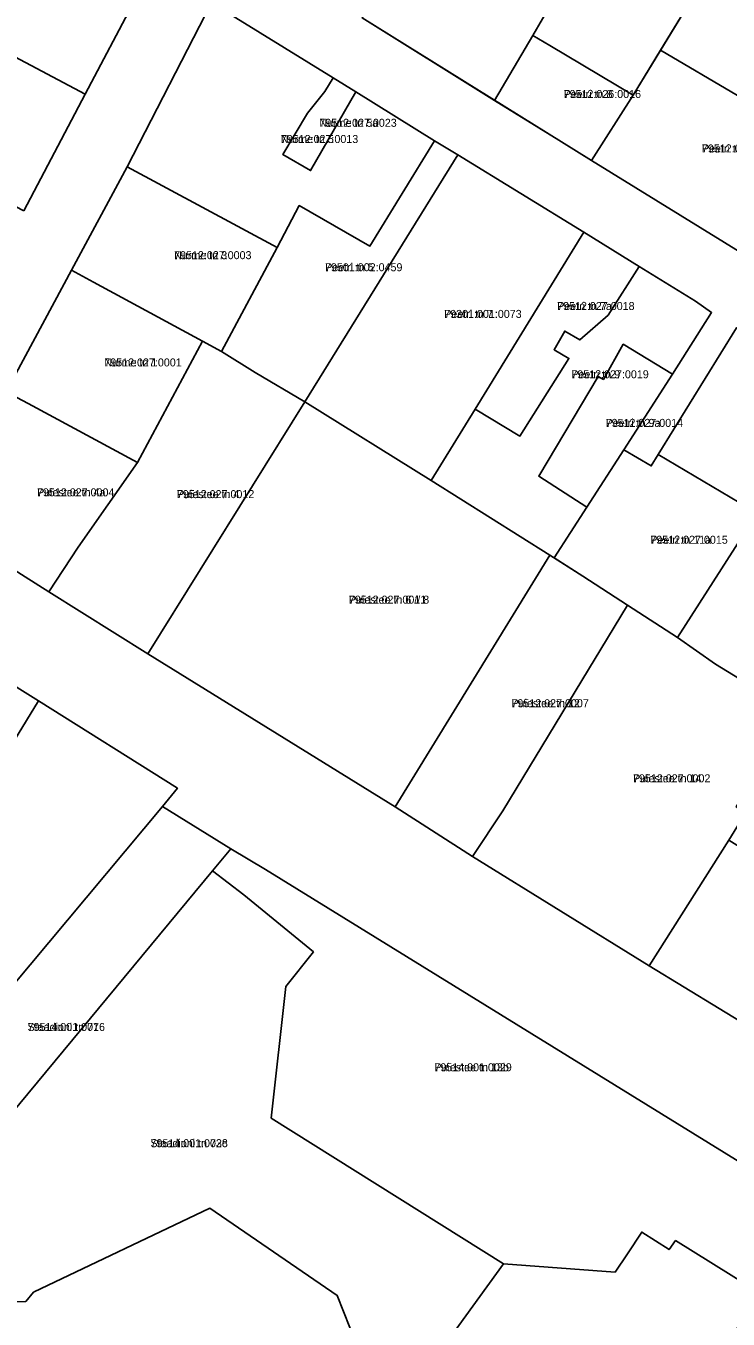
# Model space of a CAD drawing. Extents: x 643847 to 663718, y 6468443 to 6482775.
# Drawn here: x 658911.8 to 659043.4, y 6475635 to 6475877.3 of the extents above; entities that cross this region are included whole.
import ezdxf

# ---------------------------------------------------------------- set-up
doc = ezdxf.new("R2010")
doc.units = 0
for name, color, linetype in [('L_AADRESS', 7, 'Continuous'), ('PIIR', 7, 'Continuous'), ('TUNNUS', 7, 'Continuous')]:
    doc.layers.add(name, color=color, linetype=linetype)

msp = doc.modelspace()

# ---------------------------------------------------------------- linework, layer by layer
at = {"layer": 'PIIR'}
for points in [[(658911.4, 6475842.67), (658922.91, 6475864.55), (658932.22, 6475882.19), (658934.55, 6475886.61), (658946.83, 6475909.87), (658961.14, 6475936.82), (658965.83, 6475945.04), (658983.14, 6475977.75), (658997.98, 6476005.79), (659009.55, 6476027.86), (659015.62, 6476039.55), (659026.34, 6476032.93), (659022.24, 6476025.13), (659007, 6475995.95), (658992.31, 6475968.09), (658985.85, 6475955.74), (658978.15, 6475941.14), (658972.41, 6475930.44), (658963.16, 6475913.68), (658952.12, 6475892.54), (658946.61, 6475881.65), (658930.76, 6475850.91), (658920.33, 6475831.53), (658908.1, 6475808.79)], [(659044.99, 6475820.76), (659030.28, 6475797.01), (659028.98, 6475794.89), (659023.87, 6475797.87), (659032.99, 6475812.05), (659040.29, 6475823.6), (659037.26, 6475825.74), (659026.74, 6475832.27), (659016.34, 6475838.66), (658992.73, 6475853.19), (658988.4, 6475855.83), (658973.62, 6475865), (658969.41, 6475867.6), (658946.61, 6475881.65)], [(658974.82, 6475878.82), (659017.81, 6475852.12), (659046.44, 6475834.45)], [(659113.33, 6475628.03), (659086.82, 6475644.63), (659075.86, 6475651.48), (659060.27, 6475655.31), (658956.7, 6475719.26), (658950.24, 6475723.12), (658937.41, 6475731.05), (658940.2, 6475734.47), (658914.14, 6475750.84), (658891.58, 6475764.95), (658895.06, 6475784.57), (658916.13, 6475771.29), (658934.64, 6475759.65), (658981.03, 6475730.99), (658995.52, 6475721.65), (659028.58, 6475701.19), (659048.3, 6475689.19), (659059.06, 6475682.39), (659073.04, 6475673.56), (659085.68, 6475665.57), (659090.56, 6475662.58), (659110.36, 6475650.45), (659133.6, 6475635.8), (659156.78, 6475621.28)]]:
    msp.add_lwpolyline(points, dxfattribs=at)
for points in [[(659023.72, 6475902.62), (659042.83, 6475892.65), (659025.6, 6475864.36), (659009.97, 6475873.69), (659006.81, 6475875.51), (659008.59, 6475878.64), (659013.29, 6475886.75), (659020.11, 6475896.28)], [(658999.63, 6475863.37), (658974.82, 6475878.82), (658986.73, 6475900.56), (658996.33, 6475895.28), (659007.11, 6475889.41), (659013.29, 6475886.75), (659008.59, 6475878.64), (659006.81, 6475875.51)], [(658922.91, 6475864.55), (658895.46, 6475879.08), (658904.7, 6475896.82), (658932.22, 6475882.19)], [(659042.83, 6475892.65), (659071.86, 6475875.87), (659061.75, 6475859.39), (659059.55, 6475855.81), (659030.72, 6475872.78)], [(658911.4, 6475842.67), (658889.82, 6475853.84), (658884.22, 6475857.17), (658885.78, 6475858.92), (658860.68, 6475876.82), (658872.41, 6475891.3), (658895.46, 6475879.08), (658922.91, 6475864.55)], [(658946.61, 6475881.65), (658969.41, 6475867.6), (658967.82, 6475865.02), (658964.55, 6475860.98), (658959.97, 6475853.21), (658965.14, 6475850.23), (658973.62, 6475865), (658988.4, 6475855.83), (658976.27, 6475836.08), (658963.04, 6475843.67), (658958.89, 6475835.82), (658930.76, 6475850.91)], [(659006.81, 6475875.51), (659009.97, 6475873.69), (659025.6, 6475864.36), (659017.81, 6475852.12), (659011.7, 6475855.9), (658999.63, 6475863.37)], [(659030.72, 6475872.78), (659059.55, 6475855.81), (659046.44, 6475834.45), (659017.81, 6475852.12), (659025.6, 6475864.36)], [(658969.41, 6475867.6), (658973.62, 6475865), (658965.14, 6475850.23), (658959.97, 6475853.21), (658964.55, 6475860.98), (658967.82, 6475865.02)], [(658976.27, 6475836.08), (658988.4, 6475855.83), (658992.73, 6475853.19), (658964.06, 6475806.9), (658954.8, 6475812.39), (658948.44, 6475816.34), (658958.89, 6475835.82), (658963.04, 6475843.67)], [(658992.73, 6475853.19), (659016.34, 6475838.66), (658995.97, 6475805.48), (658987.75, 6475792.13), (658964.06, 6475806.9)], [(658930.76, 6475850.91), (658958.89, 6475835.82), (658948.44, 6475816.34), (658944.91, 6475818.28), (658924.49, 6475829.29), (658920.33, 6475831.53)], [(659016.34, 6475838.66), (659026.74, 6475832.27), (659020.89, 6475823.11), (659015.61, 6475818.5), (659012.79, 6475820.14), (659010.78, 6475816.65), (659013.57, 6475815.02), (659004.38, 6475800.46), (658995.97, 6475805.48)], [(658920.33, 6475831.53), (658924.49, 6475829.29), (658944.91, 6475818.28), (658932.73, 6475795.51), (658912.24, 6475806.56), (658908.1, 6475808.79)], [(659026.74, 6475832.27), (659037.26, 6475825.74), (659040.29, 6475823.6), (659032.99, 6475812.05), (659023.74, 6475817.67), (659020.04, 6475811.08), (659019.06, 6475811.63), (659007.91, 6475792.93), (659016.93, 6475787.13), (659010.8, 6475777.67), (659010.01, 6475778.18), (658987.75, 6475792.13), (658995.97, 6475805.48), (659004.38, 6475800.46), (659013.57, 6475815.02), (659010.78, 6475816.65), (659012.79, 6475820.14), (659015.61, 6475818.5), (659020.89, 6475823.11)], [(659063.28, 6475809.49), (659052.95, 6475792.73), (659048.83, 6475786.05), (659030.28, 6475797.01), (659044.99, 6475820.76)], [(658916.13, 6475771.29), (658921.62, 6475779.65), (658932.73, 6475795.51), (658944.91, 6475818.28), (658948.44, 6475816.34), (658954.8, 6475812.39), (658964.06, 6475806.9), (658934.64, 6475759.65)], [(659023.74, 6475817.67), (659032.99, 6475812.05), (659023.87, 6475797.87), (659016.93, 6475787.13), (659007.91, 6475792.93), (659019.06, 6475811.63), (659020.04, 6475811.08)], [(658895.06, 6475784.57), (658908.1, 6475808.79), (658912.24, 6475806.56), (658932.73, 6475795.51), (658921.62, 6475779.65), (658916.13, 6475771.29)], [(658934.64, 6475759.65), (658964.06, 6475806.9), (658987.75, 6475792.13), (659010.01, 6475778.18), (658981.03, 6475730.99)], [(659023.87, 6475797.87), (659028.98, 6475794.89), (659030.28, 6475797.01), (659048.83, 6475786.05), (659033.89, 6475762.71), (659024.55, 6475768.76), (659016.16, 6475774.21), (659010.8, 6475777.67), (659016.93, 6475787.13)], [(658859.72, 6475788.65), (658862.06, 6475792.1), (658891.58, 6475764.95), (658914.14, 6475750.84), (658896.64, 6475722.16), (658867.85, 6475739.56), (658860.43, 6475726.92), (658832.17, 6475743.99)], [(659057.33, 6475747.8), (659055.62, 6475748.8), (659041.05, 6475757.73), (659033.89, 6475762.71), (659048.83, 6475786.05), (659072.07, 6475771.02)], [(658981.03, 6475730.99), (659010.01, 6475778.18), (659016.16, 6475774.21), (659024.55, 6475768.76), (659001.19, 6475730.23), (658995.52, 6475721.65)], [(658995.52, 6475721.65), (659001.19, 6475730.23), (659024.55, 6475768.76), (659033.89, 6475762.71), (659041.05, 6475757.73), (659055.62, 6475748.8), (659044.91, 6475730.98), (659046.69, 6475729.91), (659043.55, 6475724.76), (659028.58, 6475701.19)], [(658896.64, 6475722.16), (658914.14, 6475750.84), (658940.2, 6475734.47), (658937.41, 6475731.05), (658916.12, 6475705.58), (658892.2, 6475677.02), (658873.99, 6475655.51), (658863.25, 6475646.67), (658856.45, 6475639.59), (658855.27, 6475637.82), (658838.58, 6475651.49), (658820.72, 6475665.75), (658782.35, 6475696.41), (658817.38, 6475728.68), (658829.5, 6475739.72), (658832.17, 6475743.99), (658860.43, 6475726.92), (658867.85, 6475739.56)], [(658873.99, 6475655.51), (658892.2, 6475677.02), (658916.12, 6475705.58), (658937.41, 6475731.05), (658950.24, 6475723.12), (658946.8, 6475718.98), (658885.94, 6475645.62)], [(659062.96, 6475712.59), (659048.3, 6475689.19), (659028.58, 6475701.19), (659043.55, 6475724.76)], [(658950.24, 6475723.12), (658956.7, 6475719.26), (659060.27, 6475655.31), (659049.53, 6475639.73), (659047.29, 6475641.14), (659033.54, 6475649.7), (659032.34, 6475648.01), (659027.2, 6475651.28), (659024.53, 6475647.24), (659022.21, 6475643.76), (659001.33, 6475645.33), (658957.76, 6475672.65), (658960.5, 6475697.34), (658965.68, 6475703.78), (658952.63, 6475714.5), (658946.8, 6475718.98)], [(658903.68, 6475631.48), (658885.94, 6475645.62), (658946.8, 6475718.98), (658952.63, 6475714.5), (658965.68, 6475703.78), (658960.5, 6475697.34), (658957.76, 6475672.65), (659001.33, 6475645.33), (658979.63, 6475615.41), (658970.14, 6475639.41), (658946.3, 6475655.8), (658913.26, 6475640.04), (658911.78, 6475638.28), (658909.24, 6475638.22)], [(658974.76, 6475574.81), (658959.88, 6475586.65), (658963.1, 6475591.82), (658972.69, 6475607.22), (658966.29, 6475611.04), (658965.39, 6475611.58), (658958.43, 6475600.37), (658959.42, 6475599.61), (658957.53, 6475595.97), (658954.79, 6475590.7), (658903.68, 6475631.48), (658909.24, 6475638.22), (658911.78, 6475638.28), (658913.26, 6475640.04), (658946.3, 6475655.8), (658970.14, 6475639.41), (658979.63, 6475615.41), (658978.29, 6475580.22)], [(659049.53, 6475639.73), (658994.12, 6475559.37), (658974.76, 6475574.81), (658978.29, 6475580.22), (658979.63, 6475615.41), (659001.33, 6475645.33), (659022.21, 6475643.76), (659024.53, 6475647.24), (659027.2, 6475651.28), (659032.34, 6475648.01), (659033.54, 6475649.7), (659047.29, 6475641.14)]]:
    msp.add_lwpolyline(points, close=True, dxfattribs=at)

# ---------------------------------------------------------------- texts
at = {"layer": 'L_AADRESS'}
for s, p in [('Peetri tn 8', (659012.57, 6475863.82)), ('Nurme tn 5a', (658966.79, 6475858.43)), ('Nurme tn 5', (658959.58, 6475855.39)), ('Peetri tn 10', (659038.48, 6475853.62)), ('Nurme tn 3', (658939.58, 6475833.62)), ('Peetri tn 5', (658967.86, 6475831.36)), ('Peetri tn 7', (658990.2, 6475822.61)), ('Peetri tn 7a', (659011.36, 6475824.09)), ('Nurme tn 1', (658926.5, 6475813.52)), ('Peetri tn 9', (659014.02, 6475811.3)), ('Peetri tn 9a', (659020.45, 6475802.19)), ('Puiestee tn 4a', (658913.89, 6475789.18)), ('Puiestee tn 4', (658940.1, 6475788.84)), ('Peetri tn 11a', (659028.82, 6475780.29)), ('Puiestee tn 6 // 8', (658972.32, 6475769.06)), ('Puiestee tn 12', (659002.79, 6475749.65)), ('Puiestee tn 14', (659025.57, 6475735.58)), ('Staadioni tn 77', (658912.12, 6475688.98)), ('Puiestee tn 13b', (658988.35, 6475681.43)), ('Staadioni tn 73c', (658935.15, 6475667.2))]:
    msp.add_text(s, height=1.5, dxfattribs=at).set_placement(p)
at = {"layer": 'TUNNUS'}
for s, p in [('79512:026:0016', (659012.57, 6475863.82)), ('79512:027:0023', (658966.79, 6475858.43)), ('79512:027:0013', (658959.58, 6475855.39)), ('79512:026:0014', (659038.48, 6475853.62)), ('79512:027:0003', (658939.58, 6475833.62)), ('79501:002:0459', (658967.86, 6475831.36)), ('79301:001:0073', (658990.2, 6475822.61)), ('79512:027:0018', (659011.36, 6475824.09)), ('79512:027:0001', (658926.5, 6475813.52)), ('79512:027:0019', (659014.02, 6475811.3)), ('79512:027:0014', (659020.45, 6475802.19)), ('79512:027:0004', (658913.89, 6475789.18)), ('79512:027:0012', (658940.1, 6475788.84)), ('79512:027:0015', (659028.82, 6475780.29)), ('79512:027:0011', (658972.32, 6475769.06)), ('79512:027:0007', (659002.79, 6475749.65)), ('79512:027:0002', (659025.57, 6475735.58)), ('79514:001:0016', (658912.12, 6475688.98)), ('79514:001:0029', (658988.35, 6475681.43)), ('79514:001:0028', (658935.15, 6475667.2))]:
    msp.add_text(s, height=1.5, dxfattribs=at).set_placement(p)

doc.saveas('drawing.dxf')
